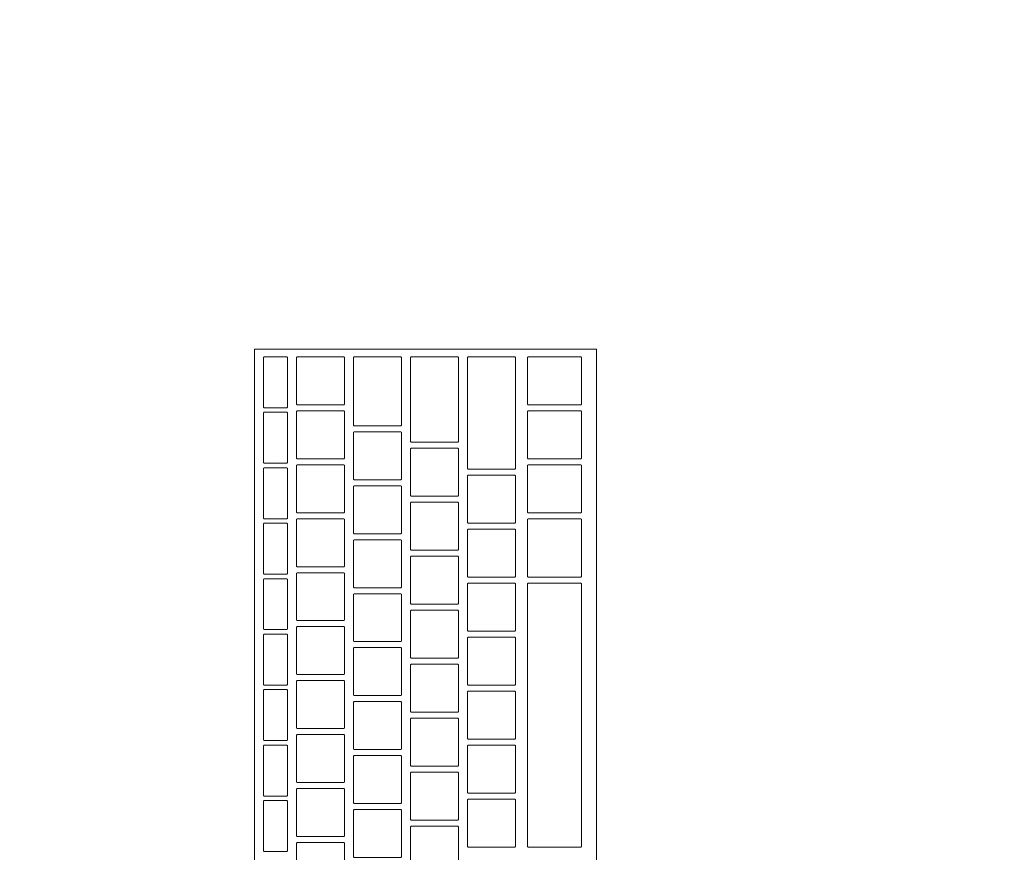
# Model space of a CAD drawing. Header units: metres. Extents: x -3.6 to 90.7, y -11.1 to 18.
# Tile 346 of 656: x 36.917 to 37.245, y 1.705 to 1.983. Entities that reach past the tile are written whole.
import ezdxf

# ---------------------------------------------------------------- set-up
doc = ezdxf.new("R2010")
doc.units = ezdxf.units.M
doc.header["$MEASUREMENT"] = 0
doc.linetypes.add('Wipeout_Contour', pattern=[1, 0, -1])
doc.layers.add('152 - Bemaßung_ Beschriftung.Ausbau', color=7, linetype='Continuous')
doc.layers.add('701 - Einrichtung.Möbel', color=7, linetype='Continuous')
doc.styles.add('ERSTELLTER_STIL_2', font='txt')
doc.dimstyles.new('ERSTELLTER_STIL__1', dxfattribs={"dimtxt": 0.1, "dimasz": 0.0532, "dimexe": 0.18, "dimexo": 0.0625, "dimgap": 0, "dimtad": 1, "dimzin": 0, "dimdsep": 46, "dimtxsty": 'ERSTELLTER_STIL_2', "dimblk": 'ARROWHEAD_2', "dimblk1": 'ARROWHEAD_2', "dimblk2": 'ARROWHEAD_2', "dimcen": 0.09, "dimse1": 1, "dimse2": 1, "dimclrd": 7, "dimclre": 7, "dimclrt": 7, "dimazin": 0, "dimtfac": 1, "dimtdec": 4, "dimtmove": 0, "dimatfit": 3, "dimfxl": 1, "dimtolj": 1, "dimtzin": 0, "dimarcsym": 0})
doc.dimstyles.new('ERSTELLTER_STIL__3', dxfattribs={"dimtxt": 0.1, "dimasz": 0.0532, "dimexe": 0.18, "dimexo": 0.0625, "dimgap": 0, "dimtad": 1, "dimtih": 1, "dimtoh": 1, "dimzin": 0, "dimdsep": 46, "dimtxsty": 'ERSTELLTER_STIL_2', "dimblk": 'ARROWHEAD_2', "dimblk1": 'ARROWHEAD_2', "dimblk2": 'ARROWHEAD_2', "dimcen": 0.09, "dimse1": 1, "dimse2": 1, "dimclrd": 7, "dimclre": 7, "dimclrt": 7, "dimazin": 0, "dimtfac": 1, "dimtdec": 4, "dimtmove": 0, "dimatfit": 3, "dimfxl": 1, "dimtolj": 1, "dimtzin": 0, "dimarcsym": 0})

# ---------------------------------------------------------------- blocks, each defined once
blk = doc.blocks.new('*D436')
at = {"layer": '152 - Bemaßung_ Beschriftung.Ausbau', "color": 7, "linetype": 'Continuous', "lineweight": 5}
for p, q in [((36.60497, -4.6125), (36.60497, -4.5075)), ((40.01497, -4.6125), (40.01497, -4.5075)), ((36.62518, -4.525), (36.58477, -4.595)), ((40.03518, -4.525), (39.99477, -4.595)), ((36.60497, -4.56), (40.01497, -4.56))]:
    blk.add_line(p, q, dxfattribs=at)
at = {"layer": '152 - Bemaßung_ Beschriftung.Ausbau', "color": 7, "lineweight": 5, "char_height": 0.1, "attachment_point": 7, "style": 'ERSTELLTER_STIL_2'}
for s, insert in [('\\A1;{\\pql;\\fArial|b0|i0|c0|p38;11\\fArial|b0|i0|c0|p38;\\A1{\\H.66x;\\S5^  ;}}', (39.80295, -4.54109)), ('\\A1;{\\pql;\\fArial|b0|i0|c0|p38;3,41}', (38.08105, -4.54))]:
    blk.add_mtext(s, dxfattribs=dict(at, insert=insert))
blk = doc.blocks.new('ARROWHEAD_2')
at = {"color": 0, "linetype": 'Continuous', "lineweight": 0}
for p, q in [((-0.3781, -0.655), (0.3781, 0.655)), ((0, 0), (-1, 0))]:
    blk.add_line(p, q, dxfattribs=at)
blk = doc.blocks.new('*D611')
at = {"layer": '152 - Bemaßung_ Beschriftung.Ausbau', "color": 7, "linetype": 'Continuous', "lineweight": 5}
for p, q in [((45.78033, 0.245), (45.78033, 3.72)), ((45.74533, 0.26521), (45.81533, 0.22479)), ((45.83283, 0.245), (45.72783, 0.245)), ((45.78033, 0.005), (45.78033, 0.245)), ((45.74533, 0.02521), (45.81533, -0.01521)), ((45.83283, 0.005), (45.72783, 0.005)), ((45.78033, -0.02923), (45.78033, 0.005))]:
    blk.add_line(p, q, dxfattribs=at)
at = {"color": 254, "linetype": 'Wipeout_Contour', "lineweight": 0, "ltscale": 182.85335}
blk.add_wipeout([(45.78176, 0.02769), (45.78176, 0.22231), (45.6389, 0.22231), (45.6389, 0.02769)], dxfattribs=at).dxf.layer = '152 - Bemaßung_ Beschriftung.Ausbau'
at = {"layer": '152 - Bemaßung_ Beschriftung.Ausbau', "color": 7, "lineweight": 5, "insert": (45.76033, 0.04911), "char_height": 0.1, "attachment_point": 7, "rotation": 90, "style": 'ERSTELLTER_STIL_2'}
blk.add_mtext('\\A1;{\\pql;\\fArial|b0|i0|c0|p38;24}', dxfattribs=at)
blk = doc.blocks.new('*D612')
at = {"layer": '152 - Bemaßung_ Beschriftung.Ausbau', "color": 7, "linetype": 'Continuous', "lineweight": 5}
for p, q in [((45.74533, 3.7402), (45.81533, 3.69979)), ((45.83283, 3.72), (45.72783, 3.72)), ((45.78033, 0.245), (45.78033, 3.72)), ((45.74533, 0.26521), (45.81533, 0.22479))]:
    blk.add_line(p, q, dxfattribs=at)
at = {"layer": '152 - Bemaßung_ Beschriftung.Ausbau', "color": 7, "lineweight": 5, "char_height": 0.1, "attachment_point": 7, "rotation": 90, "style": 'ERSTELLTER_STIL_2'}
for s, insert in [('\\A1;{\\pql;\\fArial|b0|i0|c0|p38;17\\fArial|b0|i0|c0|p38;\\A1{\\H.66x;\\S5^  ;}}', (45.76142, 3.49791)), ('\\A1;{\\pql;\\fArial|b0|i0|c0|p38;3,47\\fArial|b0|i0|c0|p38;\\A1{\\H.66x;\\S5^  ;}}', (45.77974, 1.7235))]:
    blk.add_mtext(s, dxfattribs=dict(at, insert=insert))

msp = doc.modelspace()

# ---------------------------------------------------------------- wipeouts: each hides what was drawn before it
at = {"color": 254, "linetype": 'Wipeout_Contour', "lineweight": 0, "ltscale": 226.331697}
msp.add_wipeout([(36.60497, 3.00998), (36.60497, 1.00998), (37.40497, 1.00998), (37.40497, 2.20998), (38.80497, 2.20998), (38.80497, 3.00998)], dxfattribs=at).dxf.layer = '701 - Einrichtung.Möbel'

# ---------------------------------------------------------------- next in the draw order: wipeouts: each hides what was drawn before it
at = {"color": 254, "linetype": 'Wipeout_Contour', "lineweight": 0, "ltscale": 148.385207}
msp.add_wipeout([(37.10889, 1.87312), (36.99489, 1.87312), (36.99489, 1.61112), (37.10889, 1.61112)], dxfattribs=at).dxf.layer = '701 - Einrichtung.Möbel'

# ---------------------------------------------------------------- next in the draw order: linework, layer by layer
at = {"layer": '701 - Einrichtung.Möbel', "color": 7, "linetype": 'Continuous', "lineweight": 5, "flags": 128}
msp.add_lwpolyline([(37.10889, 1.87312), (37.10889, 1.61112), (36.99489, 1.61112), (36.99489, 1.87312)], close=True, dxfattribs=at)

# ---------------------------------------------------------------- next in the draw order: wipeouts: each hides what was drawn before it
at = {"color": 254, "linetype": 'Wipeout_Contour', "lineweight": 0, "ltscale": 332.96995}
msp.add_wipeout([(37.00589, 1.86212), (37.00589, 1.87042), (37.00569, 1.87062), (36.99809, 1.87062), (36.99789, 1.87042), (36.99789, 1.85382), (36.99809, 1.85362), (37.00569, 1.85362), (37.00589, 1.85382)], dxfattribs=at).dxf.layer = '701 - Einrichtung.Möbel'
at = {"color": 254, "linetype": 'Wipeout_Contour', "lineweight": 0, "ltscale": 333.108908}
msp.add_wipeout([(37.02489, 1.86262), (37.02489, 1.87042), (37.02469, 1.87062), (37.00909, 1.87062), (37.00889, 1.87042), (37.00889, 1.85482), (37.00909, 1.85462), (37.02469, 1.85462), (37.02489, 1.85482)], dxfattribs=at).dxf.layer = '701 - Einrichtung.Möbel'
at = {"color": 254, "linetype": 'Wipeout_Contour', "lineweight": 0, "ltscale": 333.278529}
msp.add_wipeout([(37.04389, 1.85912), (37.04389, 1.87042), (37.04369, 1.87062), (37.02809, 1.87062), (37.02789, 1.87042), (37.02789, 1.84782), (37.02809, 1.84762), (37.04369, 1.84762), (37.04389, 1.84782)], dxfattribs=at).dxf.layer = '701 - Einrichtung.Möbel'
at = {"color": 254, "linetype": 'Wipeout_Contour', "lineweight": 0, "ltscale": 333.448332}
msp.add_wipeout([(37.06289, 1.85637), (37.06289, 1.87042), (37.06269, 1.87062), (37.04709, 1.87062), (37.04689, 1.87042), (37.04689, 1.84232), (37.04709, 1.84212), (37.06269, 1.84212), (37.06289, 1.84232)], dxfattribs=at).dxf.layer = '701 - Einrichtung.Möbel'
at = {"color": 254, "linetype": 'Wipeout_Contour', "lineweight": 0, "ltscale": 333.617474}
msp.add_wipeout([(37.08189, 1.85187), (37.08189, 1.87042), (37.08169, 1.87062), (37.06609, 1.87062), (37.06589, 1.87042), (37.06589, 1.83332), (37.06609, 1.83312), (37.08169, 1.83312), (37.08189, 1.83332)], dxfattribs=at).dxf.layer = '701 - Einrichtung.Möbel'
at = {"color": 254, "linetype": 'Wipeout_Contour', "lineweight": 0, "ltscale": 333.81096}
msp.add_wipeout([(37.10389, 1.86262), (37.10389, 1.87042), (37.10369, 1.87062), (37.08609, 1.87062), (37.08589, 1.87042), (37.08589, 1.85482), (37.08609, 1.85462), (37.10369, 1.85462), (37.10389, 1.85482)], dxfattribs=at).dxf.layer = '701 - Einrichtung.Möbel'
at = {"color": 254, "linetype": 'Wipeout_Contour', "lineweight": 0, "ltscale": 333.100795}
msp.add_wipeout([(37.02489, 1.84462), (37.02489, 1.85242), (37.02469, 1.85262), (37.00909, 1.85262), (37.00889, 1.85242), (37.00889, 1.83682), (37.00909, 1.83662), (37.02469, 1.83662), (37.02489, 1.83682)], dxfattribs=at).dxf.layer = '701 - Einrichtung.Möbel'
at = {"color": 254, "linetype": 'Wipeout_Contour', "lineweight": 0, "ltscale": 333.802864}
msp.add_wipeout([(37.10389, 1.84462), (37.10389, 1.85242), (37.10369, 1.85262), (37.08609, 1.85262), (37.08589, 1.85242), (37.08589, 1.83682), (37.08609, 1.83662), (37.10369, 1.83662), (37.10389, 1.83682)], dxfattribs=at).dxf.layer = '701 - Einrichtung.Möbel'
at = {"color": 254, "linetype": 'Wipeout_Contour', "lineweight": 0, "ltscale": 333.268436}
msp.add_wipeout([(37.04389, 1.83762), (37.04389, 1.84542), (37.04369, 1.84562), (37.02809, 1.84562), (37.02789, 1.84542), (37.02789, 1.82982), (37.02809, 1.82962), (37.04369, 1.82962), (37.04389, 1.82982)], dxfattribs=at).dxf.layer = '701 - Einrichtung.Möbel'
at = {"color": 254, "linetype": 'Wipeout_Contour', "lineweight": 0, "ltscale": 333.43676}
msp.add_wipeout([(37.06289, 1.83212), (37.06289, 1.83992), (37.06269, 1.84012), (37.04709, 1.84012), (37.04689, 1.83992), (37.04689, 1.82432), (37.04709, 1.82412), (37.06269, 1.82412), (37.06289, 1.82432)], dxfattribs=at).dxf.layer = '701 - Einrichtung.Möbel'
at = {"color": 254, "linetype": 'Wipeout_Contour', "lineweight": 0, "ltscale": 333.09276}
msp.add_wipeout([(37.02489, 1.82662), (37.02489, 1.83442), (37.02469, 1.83462), (37.00909, 1.83462), (37.00889, 1.83442), (37.00889, 1.81882), (37.00909, 1.81862), (37.02469, 1.81862), (37.02489, 1.81882)], dxfattribs=at).dxf.layer = '701 - Einrichtung.Möbel'
at = {"color": 254, "linetype": 'Wipeout_Contour', "lineweight": 0, "ltscale": 333.794846}
msp.add_wipeout([(37.10389, 1.82662), (37.10389, 1.83442), (37.10369, 1.83462), (37.08609, 1.83462), (37.08589, 1.83442), (37.08589, 1.81882), (37.08609, 1.81862), (37.10369, 1.81862), (37.10389, 1.81882)], dxfattribs=at).dxf.layer = '701 - Einrichtung.Möbel'
at = {"color": 254, "linetype": 'Wipeout_Contour', "lineweight": 0, "ltscale": 333.603544}
msp.add_wipeout([(37.08189, 1.82312), (37.08189, 1.83092), (37.08169, 1.83112), (37.06609, 1.83112), (37.06589, 1.83092), (37.06589, 1.81532), (37.06609, 1.81512), (37.08169, 1.81512), (37.08189, 1.81532)], dxfattribs=at).dxf.layer = '701 - Einrichtung.Möbel'
at = {"color": 254, "linetype": 'Wipeout_Contour', "lineweight": 0, "ltscale": 333.260437}
msp.add_wipeout([(37.04389, 1.81962), (37.04389, 1.82742), (37.04369, 1.82762), (37.02809, 1.82762), (37.02789, 1.82742), (37.02789, 1.81182), (37.02809, 1.81162), (37.04369, 1.81162), (37.04389, 1.81182)], dxfattribs=at).dxf.layer = '701 - Einrichtung.Möbel'
at = {"color": 254, "linetype": 'Wipeout_Contour', "lineweight": 0, "ltscale": 333.428789}
msp.add_wipeout([(37.06289, 1.81412), (37.06289, 1.82192), (37.06269, 1.82212), (37.04709, 1.82212), (37.04689, 1.82192), (37.04689, 1.80632), (37.04709, 1.80612), (37.06269, 1.80612), (37.06289, 1.80632)], dxfattribs=at).dxf.layer = '701 - Einrichtung.Möbel'
at = {"color": 254, "linetype": 'Wipeout_Contour', "lineweight": 0, "ltscale": 333.084804}
msp.add_wipeout([(37.02489, 1.80862), (37.02489, 1.81642), (37.02469, 1.81662), (37.00909, 1.81662), (37.00889, 1.81642), (37.00889, 1.80082), (37.00909, 1.80062), (37.02469, 1.80062), (37.02489, 1.80082)], dxfattribs=at).dxf.layer = '701 - Einrichtung.Möbel'
at = {"color": 254, "linetype": 'Wipeout_Contour', "lineweight": 0, "ltscale": 333.786374}
msp.add_wipeout([(37.10389, 1.80687), (37.10389, 1.81642), (37.10369, 1.81662), (37.08609, 1.81662), (37.08589, 1.81642), (37.08589, 1.79732), (37.08609, 1.79712), (37.10369, 1.79712), (37.10389, 1.79732)], dxfattribs=at).dxf.layer = '701 - Einrichtung.Möbel'
at = {"color": 254, "linetype": 'Wipeout_Contour', "lineweight": 0, "ltscale": 333.595616}
msp.add_wipeout([(37.08189, 1.80512), (37.08189, 1.81292), (37.08169, 1.81312), (37.06609, 1.81312), (37.06589, 1.81292), (37.06589, 1.79732), (37.06609, 1.79712), (37.08169, 1.79712), (37.08189, 1.79732)], dxfattribs=at).dxf.layer = '701 - Einrichtung.Möbel'
at = {"color": 254, "linetype": 'Wipeout_Contour', "lineweight": 0, "ltscale": 333.252515}
msp.add_wipeout([(37.04389, 1.80162), (37.04389, 1.80942), (37.04369, 1.80962), (37.02809, 1.80962), (37.02789, 1.80942), (37.02789, 1.79382), (37.02809, 1.79362), (37.04369, 1.79362), (37.04389, 1.79382)], dxfattribs=at).dxf.layer = '701 - Einrichtung.Möbel'
at = {"color": 254, "linetype": 'Wipeout_Contour', "lineweight": 0, "ltscale": 333.420896}
msp.add_wipeout([(37.06289, 1.79612), (37.06289, 1.80392), (37.06269, 1.80412), (37.04709, 1.80412), (37.04689, 1.80392), (37.04689, 1.78832), (37.04709, 1.78812), (37.06269, 1.78812), (37.06289, 1.78832)], dxfattribs=at).dxf.layer = '701 - Einrichtung.Möbel'
at = {"color": 254, "linetype": 'Wipeout_Contour', "lineweight": 0, "ltscale": 333.076927}
msp.add_wipeout([(37.02489, 1.79062), (37.02489, 1.79842), (37.02469, 1.79862), (37.00909, 1.79862), (37.00889, 1.79842), (37.00889, 1.78282), (37.00909, 1.78262), (37.02469, 1.78262), (37.02489, 1.78282)], dxfattribs=at).dxf.layer = '701 - Einrichtung.Möbel'
at = {"color": 254, "linetype": 'Wipeout_Contour', "lineweight": 0, "ltscale": 333.587766}
msp.add_wipeout([(37.08189, 1.78712), (37.08189, 1.79492), (37.08169, 1.79512), (37.06609, 1.79512), (37.06589, 1.79492), (37.06589, 1.77932), (37.06609, 1.77912), (37.08169, 1.77912), (37.08189, 1.77932)], dxfattribs=at).dxf.layer = '701 - Einrichtung.Möbel'
at = {"color": 254, "linetype": 'Wipeout_Contour', "lineweight": 0, "ltscale": 333.765147}
msp.add_wipeout([(37.10389, 1.75112), (37.10389, 1.79492), (37.10369, 1.79512), (37.08609, 1.79512), (37.08589, 1.79492), (37.08589, 1.70732), (37.08609, 1.70712), (37.10369, 1.70712), (37.10389, 1.70732)], dxfattribs=at).dxf.layer = '701 - Einrichtung.Möbel'
at = {"color": 254, "linetype": 'Wipeout_Contour', "lineweight": 0, "ltscale": 333.244673}
msp.add_wipeout([(37.04389, 1.78362), (37.04389, 1.79142), (37.04369, 1.79162), (37.02809, 1.79162), (37.02789, 1.79142), (37.02789, 1.77582), (37.02809, 1.77562), (37.04369, 1.77562), (37.04389, 1.77582)], dxfattribs=at).dxf.layer = '701 - Einrichtung.Möbel'
at = {"color": 254, "linetype": 'Wipeout_Contour', "lineweight": 0, "ltscale": 333.413081}
msp.add_wipeout([(37.06289, 1.77812), (37.06289, 1.78592), (37.06269, 1.78612), (37.04709, 1.78612), (37.04689, 1.78592), (37.04689, 1.77032), (37.04709, 1.77012), (37.06269, 1.77012), (37.06289, 1.77032)], dxfattribs=at).dxf.layer = '701 - Einrichtung.Möbel'
at = {"color": 254, "linetype": 'Wipeout_Contour', "lineweight": 0, "ltscale": 333.069129}
msp.add_wipeout([(37.02489, 1.77262), (37.02489, 1.78042), (37.02469, 1.78062), (37.00909, 1.78062), (37.00889, 1.78042), (37.00889, 1.76482), (37.00909, 1.76462), (37.02469, 1.76462), (37.02489, 1.76482)], dxfattribs=at).dxf.layer = '701 - Einrichtung.Möbel'
at = {"color": 254, "linetype": 'Wipeout_Contour', "lineweight": 0, "ltscale": 333.579995}
msp.add_wipeout([(37.08189, 1.76912), (37.08189, 1.77692), (37.08169, 1.77712), (37.06609, 1.77712), (37.06589, 1.77692), (37.06589, 1.76132), (37.06609, 1.76112), (37.08169, 1.76112), (37.08189, 1.76132)], dxfattribs=at).dxf.layer = '701 - Einrichtung.Möbel'
at = {"color": 254, "linetype": 'Wipeout_Contour', "lineweight": 0, "ltscale": 333.236909}
msp.add_wipeout([(37.04389, 1.76562), (37.04389, 1.77342), (37.04369, 1.77362), (37.02809, 1.77362), (37.02789, 1.77342), (37.02789, 1.75782), (37.02809, 1.75762), (37.04369, 1.75762), (37.04389, 1.75782)], dxfattribs=at).dxf.layer = '701 - Einrichtung.Möbel'
at = {"color": 254, "linetype": 'Wipeout_Contour', "lineweight": 0, "ltscale": 333.405345}
msp.add_wipeout([(37.06289, 1.76012), (37.06289, 1.76792), (37.06269, 1.76812), (37.04709, 1.76812), (37.04689, 1.76792), (37.04689, 1.75232), (37.04709, 1.75212), (37.06269, 1.75212), (37.06289, 1.75232)], dxfattribs=at).dxf.layer = '701 - Einrichtung.Möbel'
at = {"color": 254, "linetype": 'Wipeout_Contour', "lineweight": 0, "ltscale": 333.061409}
msp.add_wipeout([(37.02489, 1.75462), (37.02489, 1.76242), (37.02469, 1.76262), (37.00909, 1.76262), (37.00889, 1.76242), (37.00889, 1.74682), (37.00909, 1.74662), (37.02469, 1.74662), (37.02489, 1.74682)], dxfattribs=at).dxf.layer = '701 - Einrichtung.Möbel'
at = {"color": 254, "linetype": 'Wipeout_Contour', "lineweight": 0, "ltscale": 333.572302}
msp.add_wipeout([(37.08189, 1.75112), (37.08189, 1.75892), (37.08169, 1.75912), (37.06609, 1.75912), (37.06589, 1.75892), (37.06589, 1.74332), (37.06609, 1.74312), (37.08169, 1.74312), (37.08189, 1.74332)], dxfattribs=at).dxf.layer = '701 - Einrichtung.Möbel'
at = {"color": 254, "linetype": 'Wipeout_Contour', "lineweight": 0, "ltscale": 333.229223}
msp.add_wipeout([(37.04389, 1.74762), (37.04389, 1.75542), (37.04369, 1.75562), (37.02809, 1.75562), (37.02789, 1.75542), (37.02789, 1.73982), (37.02809, 1.73962), (37.04369, 1.73962), (37.04389, 1.73982)], dxfattribs=at).dxf.layer = '701 - Einrichtung.Möbel'
at = {"color": 254, "linetype": 'Wipeout_Contour', "lineweight": 0, "ltscale": 333.397688}
msp.add_wipeout([(37.06289, 1.74212), (37.06289, 1.74992), (37.06269, 1.75012), (37.04709, 1.75012), (37.04689, 1.74992), (37.04689, 1.73432), (37.04709, 1.73412), (37.06269, 1.73412), (37.06289, 1.73432)], dxfattribs=at).dxf.layer = '701 - Einrichtung.Möbel'
at = {"color": 254, "linetype": 'Wipeout_Contour', "lineweight": 0, "ltscale": 333.053767}
msp.add_wipeout([(37.02489, 1.73662), (37.02489, 1.74442), (37.02469, 1.74462), (37.00909, 1.74462), (37.00889, 1.74442), (37.00889, 1.72882), (37.00909, 1.72862), (37.02469, 1.72862), (37.02489, 1.72882)], dxfattribs=at).dxf.layer = '701 - Einrichtung.Möbel'
at = {"color": 254, "linetype": 'Wipeout_Contour', "lineweight": 0, "ltscale": 333.564687}
msp.add_wipeout([(37.08189, 1.73312), (37.08189, 1.74092), (37.08169, 1.74112), (37.06609, 1.74112), (37.06589, 1.74092), (37.06589, 1.72532), (37.06609, 1.72512), (37.08169, 1.72512), (37.08189, 1.72532)], dxfattribs=at).dxf.layer = '701 - Einrichtung.Möbel'
at = {"color": 254, "linetype": 'Wipeout_Contour', "lineweight": 0, "ltscale": 333.221616}
msp.add_wipeout([(37.04389, 1.72962), (37.04389, 1.73742), (37.04369, 1.73762), (37.02809, 1.73762), (37.02789, 1.73742), (37.02789, 1.72182), (37.02809, 1.72162), (37.04369, 1.72162), (37.04389, 1.72182)], dxfattribs=at).dxf.layer = '701 - Einrichtung.Möbel'
at = {"color": 254, "linetype": 'Wipeout_Contour', "lineweight": 0, "ltscale": 333.390109}
msp.add_wipeout([(37.06289, 1.72412), (37.06289, 1.73192), (37.06269, 1.73212), (37.04709, 1.73212), (37.04689, 1.73192), (37.04689, 1.71632), (37.04709, 1.71612), (37.06269, 1.71612), (37.06289, 1.71632)], dxfattribs=at).dxf.layer = '701 - Einrichtung.Möbel'
at = {"color": 254, "linetype": 'Wipeout_Contour', "lineweight": 0, "ltscale": 333.046205}
msp.add_wipeout([(37.02489, 1.71862), (37.02489, 1.72642), (37.02469, 1.72662), (37.00909, 1.72662), (37.00889, 1.72642), (37.00889, 1.71082), (37.00909, 1.71062), (37.02469, 1.71062), (37.02489, 1.71082)], dxfattribs=at).dxf.layer = '701 - Einrichtung.Möbel'
at = {"color": 254, "linetype": 'Wipeout_Contour', "lineweight": 0, "ltscale": 333.557152}
msp.add_wipeout([(37.08189, 1.71512), (37.08189, 1.72292), (37.08169, 1.72312), (37.06609, 1.72312), (37.06589, 1.72292), (37.06589, 1.70732), (37.06609, 1.70712), (37.08169, 1.70712), (37.08189, 1.70732)], dxfattribs=at).dxf.layer = '701 - Einrichtung.Möbel'
at = {"color": 254, "linetype": 'Wipeout_Contour', "lineweight": 0, "ltscale": 333.214088}
msp.add_wipeout([(37.04389, 1.71162), (37.04389, 1.71942), (37.04369, 1.71962), (37.02809, 1.71962), (37.02789, 1.71942), (37.02789, 1.70382), (37.02809, 1.70362), (37.04369, 1.70362), (37.04389, 1.70382)], dxfattribs=at).dxf.layer = '701 - Einrichtung.Möbel'
at = {"color": 254, "linetype": 'Wipeout_Contour', "lineweight": 0, "ltscale": 333.382608}
msp.add_wipeout([(37.06289, 1.70612), (37.06289, 1.71392), (37.06269, 1.71412), (37.04709, 1.71412), (37.04689, 1.71392), (37.04689, 1.69832), (37.04709, 1.69812), (37.06269, 1.69812), (37.06289, 1.69832)], dxfattribs=at).dxf.layer = '701 - Einrichtung.Möbel'
at = {"color": 254, "linetype": 'Wipeout_Contour', "lineweight": 0, "ltscale": 333.03872}
msp.add_wipeout([(37.02489, 1.70062), (37.02489, 1.70842), (37.02469, 1.70862), (37.00909, 1.70862), (37.00889, 1.70842), (37.00889, 1.69282), (37.00909, 1.69262), (37.02469, 1.69262), (37.02489, 1.69282)], dxfattribs=at).dxf.layer = '701 - Einrichtung.Möbel'

# ---------------------------------------------------------------- next in the draw order: linework, layer by layer
at = {"layer": '701 - Einrichtung.Möbel', "color": 7, "linetype": 'Continuous', "lineweight": 5, "flags": 128}
for points in [[(37.00589, 1.86212), (37.00589, 1.85382), (37.00569, 1.85362), (36.99809, 1.85362), (36.99789, 1.85382), (36.99789, 1.87042), (36.99809, 1.87062), (37.00569, 1.87062), (37.00589, 1.87042)], [(37.02489, 1.86262), (37.02489, 1.85482), (37.02469, 1.85462), (37.00909, 1.85462), (37.00889, 1.85482), (37.00889, 1.87042), (37.00909, 1.87062), (37.02469, 1.87062), (37.02489, 1.87042)], [(37.04389, 1.85912), (37.04389, 1.84782), (37.04369, 1.84762), (37.02809, 1.84762), (37.02789, 1.84782), (37.02789, 1.87042), (37.02809, 1.87062), (37.04369, 1.87062), (37.04389, 1.87042)], [(37.06289, 1.85637), (37.06289, 1.84232), (37.06269, 1.84212), (37.04709, 1.84212), (37.04689, 1.84232), (37.04689, 1.87042), (37.04709, 1.87062), (37.06269, 1.87062), (37.06289, 1.87042)], [(37.08189, 1.85187), (37.08189, 1.83332), (37.08169, 1.83312), (37.06609, 1.83312), (37.06589, 1.83332), (37.06589, 1.87042), (37.06609, 1.87062), (37.08169, 1.87062), (37.08189, 1.87042)], [(37.10389, 1.86262), (37.10389, 1.85482), (37.10369, 1.85462), (37.08609, 1.85462), (37.08589, 1.85482), (37.08589, 1.87042), (37.08609, 1.87062), (37.10369, 1.87062), (37.10389, 1.87042)], [(37.02489, 1.84462), (37.02489, 1.83682), (37.02469, 1.83662), (37.00909, 1.83662), (37.00889, 1.83682), (37.00889, 1.85242), (37.00909, 1.85262), (37.02469, 1.85262), (37.02489, 1.85242)], [(37.10389, 1.84462), (37.10389, 1.83682), (37.10369, 1.83662), (37.08609, 1.83662), (37.08589, 1.83682), (37.08589, 1.85242), (37.08609, 1.85262), (37.10369, 1.85262), (37.10389, 1.85242)], [(37.04389, 1.83762), (37.04389, 1.82982), (37.04369, 1.82962), (37.02809, 1.82962), (37.02789, 1.82982), (37.02789, 1.84542), (37.02809, 1.84562), (37.04369, 1.84562), (37.04389, 1.84542)], [(37.06289, 1.83212), (37.06289, 1.82432), (37.06269, 1.82412), (37.04709, 1.82412), (37.04689, 1.82432), (37.04689, 1.83992), (37.04709, 1.84012), (37.06269, 1.84012), (37.06289, 1.83992)], [(37.02489, 1.82662), (37.02489, 1.81882), (37.02469, 1.81862), (37.00909, 1.81862), (37.00889, 1.81882), (37.00889, 1.83442), (37.00909, 1.83462), (37.02469, 1.83462), (37.02489, 1.83442)], [(37.10389, 1.82662), (37.10389, 1.81882), (37.10369, 1.81862), (37.08609, 1.81862), (37.08589, 1.81882), (37.08589, 1.83442), (37.08609, 1.83462), (37.10369, 1.83462), (37.10389, 1.83442)], [(37.08189, 1.82312), (37.08189, 1.81532), (37.08169, 1.81512), (37.06609, 1.81512), (37.06589, 1.81532), (37.06589, 1.83092), (37.06609, 1.83112), (37.08169, 1.83112), (37.08189, 1.83092)], [(37.04389, 1.81962), (37.04389, 1.81182), (37.04369, 1.81162), (37.02809, 1.81162), (37.02789, 1.81182), (37.02789, 1.82742), (37.02809, 1.82762), (37.04369, 1.82762), (37.04389, 1.82742)], [(37.06289, 1.81412), (37.06289, 1.80632), (37.06269, 1.80612), (37.04709, 1.80612), (37.04689, 1.80632), (37.04689, 1.82192), (37.04709, 1.82212), (37.06269, 1.82212), (37.06289, 1.82192)], [(37.02489, 1.80862), (37.02489, 1.80082), (37.02469, 1.80062), (37.00909, 1.80062), (37.00889, 1.80082), (37.00889, 1.81642), (37.00909, 1.81662), (37.02469, 1.81662), (37.02489, 1.81642)], [(37.10389, 1.80687), (37.10389, 1.79732), (37.10369, 1.79712), (37.08609, 1.79712), (37.08589, 1.79732), (37.08589, 1.81642), (37.08609, 1.81662), (37.10369, 1.81662), (37.10389, 1.81642)], [(37.08189, 1.80512), (37.08189, 1.79732), (37.08169, 1.79712), (37.06609, 1.79712), (37.06589, 1.79732), (37.06589, 1.81292), (37.06609, 1.81312), (37.08169, 1.81312), (37.08189, 1.81292)], [(37.04389, 1.80162), (37.04389, 1.79382), (37.04369, 1.79362), (37.02809, 1.79362), (37.02789, 1.79382), (37.02789, 1.80942), (37.02809, 1.80962), (37.04369, 1.80962), (37.04389, 1.80942)], [(37.06289, 1.79612), (37.06289, 1.78832), (37.06269, 1.78812), (37.04709, 1.78812), (37.04689, 1.78832), (37.04689, 1.80392), (37.04709, 1.80412), (37.06269, 1.80412), (37.06289, 1.80392)], [(37.02489, 1.79062), (37.02489, 1.78282), (37.02469, 1.78262), (37.00909, 1.78262), (37.00889, 1.78282), (37.00889, 1.79842), (37.00909, 1.79862), (37.02469, 1.79862), (37.02489, 1.79842)], [(37.08189, 1.78712), (37.08189, 1.77932), (37.08169, 1.77912), (37.06609, 1.77912), (37.06589, 1.77932), (37.06589, 1.79492), (37.06609, 1.79512), (37.08169, 1.79512), (37.08189, 1.79492)], [(37.10389, 1.75112), (37.10389, 1.70732), (37.10369, 1.70712), (37.08609, 1.70712), (37.08589, 1.70732), (37.08589, 1.79492), (37.08609, 1.79512), (37.10369, 1.79512), (37.10389, 1.79492)], [(37.04389, 1.78362), (37.04389, 1.77582), (37.04369, 1.77562), (37.02809, 1.77562), (37.02789, 1.77582), (37.02789, 1.79142), (37.02809, 1.79162), (37.04369, 1.79162), (37.04389, 1.79142)], [(37.06289, 1.77812), (37.06289, 1.77032), (37.06269, 1.77012), (37.04709, 1.77012), (37.04689, 1.77032), (37.04689, 1.78592), (37.04709, 1.78612), (37.06269, 1.78612), (37.06289, 1.78592)], [(37.02489, 1.77262), (37.02489, 1.76482), (37.02469, 1.76462), (37.00909, 1.76462), (37.00889, 1.76482), (37.00889, 1.78042), (37.00909, 1.78062), (37.02469, 1.78062), (37.02489, 1.78042)], [(37.08189, 1.76912), (37.08189, 1.76132), (37.08169, 1.76112), (37.06609, 1.76112), (37.06589, 1.76132), (37.06589, 1.77692), (37.06609, 1.77712), (37.08169, 1.77712), (37.08189, 1.77692)], [(37.04389, 1.76562), (37.04389, 1.75782), (37.04369, 1.75762), (37.02809, 1.75762), (37.02789, 1.75782), (37.02789, 1.77342), (37.02809, 1.77362), (37.04369, 1.77362), (37.04389, 1.77342)], [(37.06289, 1.76012), (37.06289, 1.75232), (37.06269, 1.75212), (37.04709, 1.75212), (37.04689, 1.75232), (37.04689, 1.76792), (37.04709, 1.76812), (37.06269, 1.76812), (37.06289, 1.76792)], [(37.02489, 1.75462), (37.02489, 1.74682), (37.02469, 1.74662), (37.00909, 1.74662), (37.00889, 1.74682), (37.00889, 1.76242), (37.00909, 1.76262), (37.02469, 1.76262), (37.02489, 1.76242)], [(37.08189, 1.75112), (37.08189, 1.74332), (37.08169, 1.74312), (37.06609, 1.74312), (37.06589, 1.74332), (37.06589, 1.75892), (37.06609, 1.75912), (37.08169, 1.75912), (37.08189, 1.75892)], [(37.04389, 1.74762), (37.04389, 1.73982), (37.04369, 1.73962), (37.02809, 1.73962), (37.02789, 1.73982), (37.02789, 1.75542), (37.02809, 1.75562), (37.04369, 1.75562), (37.04389, 1.75542)], [(37.06289, 1.74212), (37.06289, 1.73432), (37.06269, 1.73412), (37.04709, 1.73412), (37.04689, 1.73432), (37.04689, 1.74992), (37.04709, 1.75012), (37.06269, 1.75012), (37.06289, 1.74992)], [(37.02489, 1.73662), (37.02489, 1.72882), (37.02469, 1.72862), (37.00909, 1.72862), (37.00889, 1.72882), (37.00889, 1.74442), (37.00909, 1.74462), (37.02469, 1.74462), (37.02489, 1.74442)], [(37.08189, 1.73312), (37.08189, 1.72532), (37.08169, 1.72512), (37.06609, 1.72512), (37.06589, 1.72532), (37.06589, 1.74092), (37.06609, 1.74112), (37.08169, 1.74112), (37.08189, 1.74092)], [(37.04389, 1.72962), (37.04389, 1.72182), (37.04369, 1.72162), (37.02809, 1.72162), (37.02789, 1.72182), (37.02789, 1.73742), (37.02809, 1.73762), (37.04369, 1.73762), (37.04389, 1.73742)], [(37.06289, 1.72412), (37.06289, 1.71632), (37.06269, 1.71612), (37.04709, 1.71612), (37.04689, 1.71632), (37.04689, 1.73192), (37.04709, 1.73212), (37.06269, 1.73212), (37.06289, 1.73192)], [(37.02489, 1.71862), (37.02489, 1.71082), (37.02469, 1.71062), (37.00909, 1.71062), (37.00889, 1.71082), (37.00889, 1.72642), (37.00909, 1.72662), (37.02469, 1.72662), (37.02489, 1.72642)], [(37.08189, 1.71512), (37.08189, 1.70732), (37.08169, 1.70712), (37.06609, 1.70712), (37.06589, 1.70732), (37.06589, 1.72292), (37.06609, 1.72312), (37.08169, 1.72312), (37.08189, 1.72292)], [(37.04389, 1.71162), (37.04389, 1.70382), (37.04369, 1.70362), (37.02809, 1.70362), (37.02789, 1.70382), (37.02789, 1.71942), (37.02809, 1.71962), (37.04369, 1.71962), (37.04389, 1.71942)], [(37.06289, 1.70612), (37.06289, 1.69832), (37.06269, 1.69812), (37.04709, 1.69812), (37.04689, 1.69832), (37.04689, 1.71392), (37.04709, 1.71412), (37.06269, 1.71412), (37.06289, 1.71392)], [(37.02489, 1.70062), (37.02489, 1.69282), (37.02469, 1.69262), (37.00909, 1.69262), (37.00889, 1.69282), (37.00889, 1.70842), (37.00909, 1.70862), (37.02469, 1.70862), (37.02489, 1.70842)]]:
    msp.add_lwpolyline(points, close=True, dxfattribs=at)

# ---------------------------------------------------------------- next in the draw order: wipeouts: each hides what was drawn before it
at = {"color": 254, "linetype": 'Wipeout_Contour', "lineweight": 0, "ltscale": 332.961611}
msp.add_wipeout([(37.00589, 1.84362), (37.00589, 1.85192), (37.00569, 1.85212), (36.99809, 1.85212), (36.99789, 1.85192), (36.99789, 1.83532), (36.99809, 1.83512), (37.00569, 1.83512), (37.00589, 1.83532)], dxfattribs=at).dxf.layer = '701 - Einrichtung.Möbel'

# ---------------------------------------------------------------- next in the draw order: linework, layer by layer
at = {"layer": '701 - Einrichtung.Möbel', "color": 7, "linetype": 'Continuous', "lineweight": 5, "flags": 128}
msp.add_lwpolyline([(37.00589, 1.84362), (37.00589, 1.83532), (37.00569, 1.83512), (36.99809, 1.83512), (36.99789, 1.83532), (36.99789, 1.85192), (36.99809, 1.85212), (37.00569, 1.85212), (37.00589, 1.85192)], close=True, dxfattribs=at)

# ---------------------------------------------------------------- next in the draw order: wipeouts: each hides what was drawn before it
at = {"color": 254, "linetype": 'Wipeout_Contour', "lineweight": 0, "ltscale": 332.953356}
msp.add_wipeout([(37.00589, 1.82512), (37.00589, 1.83342), (37.00569, 1.83362), (36.99809, 1.83362), (36.99789, 1.83342), (36.99789, 1.81682), (36.99809, 1.81662), (37.00569, 1.81662), (37.00589, 1.81682)], dxfattribs=at).dxf.layer = '701 - Einrichtung.Möbel'

# ---------------------------------------------------------------- next in the draw order: linework, layer by layer
at = {"layer": '701 - Einrichtung.Möbel', "color": 7, "linetype": 'Continuous', "lineweight": 5, "flags": 128}
msp.add_lwpolyline([(37.00589, 1.82512), (37.00589, 1.81682), (37.00569, 1.81662), (36.99809, 1.81662), (36.99789, 1.81682), (36.99789, 1.83342), (36.99809, 1.83362), (37.00569, 1.83362), (37.00589, 1.83342)], close=True, dxfattribs=at)

# ---------------------------------------------------------------- next in the draw order: wipeouts: each hides what was drawn before it
at = {"color": 254, "linetype": 'Wipeout_Contour', "lineweight": 0, "ltscale": 332.945183}
msp.add_wipeout([(37.00589, 1.80662), (37.00589, 1.81492), (37.00569, 1.81512), (36.99809, 1.81512), (36.99789, 1.81492), (36.99789, 1.79832), (36.99809, 1.79812), (37.00569, 1.79812), (37.00589, 1.79832)], dxfattribs=at).dxf.layer = '701 - Einrichtung.Möbel'

# ---------------------------------------------------------------- next in the draw order: linework, layer by layer
at = {"layer": '701 - Einrichtung.Möbel', "color": 7, "linetype": 'Continuous', "lineweight": 5, "flags": 128}
msp.add_lwpolyline([(37.00589, 1.80662), (37.00589, 1.79832), (37.00569, 1.79812), (36.99809, 1.79812), (36.99789, 1.79832), (36.99789, 1.81492), (36.99809, 1.81512), (37.00569, 1.81512), (37.00589, 1.81492)], close=True, dxfattribs=at)

# ---------------------------------------------------------------- next in the draw order: wipeouts: each hides what was drawn before it
at = {"color": 254, "linetype": 'Wipeout_Contour', "lineweight": 0, "ltscale": 332.937094}
msp.add_wipeout([(37.00589, 1.78812), (37.00589, 1.79642), (37.00569, 1.79662), (36.99809, 1.79662), (36.99789, 1.79642), (36.99789, 1.77982), (36.99809, 1.77962), (37.00569, 1.77962), (37.00589, 1.77982)], dxfattribs=at).dxf.layer = '701 - Einrichtung.Möbel'

# ---------------------------------------------------------------- next in the draw order: linework, layer by layer
at = {"layer": '701 - Einrichtung.Möbel', "color": 7, "linetype": 'Continuous', "lineweight": 5, "flags": 128}
msp.add_lwpolyline([(37.00589, 1.78812), (37.00589, 1.77982), (37.00569, 1.77962), (36.99809, 1.77962), (36.99789, 1.77982), (36.99789, 1.79642), (36.99809, 1.79662), (37.00569, 1.79662), (37.00589, 1.79642)], close=True, dxfattribs=at)

# ---------------------------------------------------------------- next in the draw order: wipeouts: each hides what was drawn before it
at = {"color": 254, "linetype": 'Wipeout_Contour', "lineweight": 0, "ltscale": 332.929088}
msp.add_wipeout([(37.00589, 1.76962), (37.00589, 1.77792), (37.00569, 1.77812), (36.99809, 1.77812), (36.99789, 1.77792), (36.99789, 1.76132), (36.99809, 1.76112), (37.00569, 1.76112), (37.00589, 1.76132)], dxfattribs=at).dxf.layer = '701 - Einrichtung.Möbel'

# ---------------------------------------------------------------- next in the draw order: linework, layer by layer
at = {"layer": '701 - Einrichtung.Möbel', "color": 7, "linetype": 'Continuous', "lineweight": 5, "flags": 128}
msp.add_lwpolyline([(37.00589, 1.76962), (37.00589, 1.76132), (37.00569, 1.76112), (36.99809, 1.76112), (36.99789, 1.76132), (36.99789, 1.77792), (36.99809, 1.77812), (37.00569, 1.77812), (37.00589, 1.77792)], close=True, dxfattribs=at)

# ---------------------------------------------------------------- next in the draw order: wipeouts: each hides what was drawn before it
at = {"color": 254, "linetype": 'Wipeout_Contour', "lineweight": 0, "ltscale": 332.921165}
msp.add_wipeout([(37.00589, 1.75112), (37.00589, 1.75942), (37.00569, 1.75962), (36.99809, 1.75962), (36.99789, 1.75942), (36.99789, 1.74282), (36.99809, 1.74262), (37.00569, 1.74262), (37.00589, 1.74282)], dxfattribs=at).dxf.layer = '701 - Einrichtung.Möbel'

# ---------------------------------------------------------------- next in the draw order: linework, layer by layer
at = {"layer": '701 - Einrichtung.Möbel', "color": 7, "linetype": 'Continuous', "lineweight": 5, "flags": 128}
msp.add_lwpolyline([(37.00589, 1.75112), (37.00589, 1.74282), (37.00569, 1.74262), (36.99809, 1.74262), (36.99789, 1.74282), (36.99789, 1.75942), (36.99809, 1.75962), (37.00569, 1.75962), (37.00589, 1.75942)], close=True, dxfattribs=at)

# ---------------------------------------------------------------- next in the draw order: wipeouts: each hides what was drawn before it
at = {"color": 254, "linetype": 'Wipeout_Contour', "lineweight": 0, "ltscale": 332.913324}
msp.add_wipeout([(37.00589, 1.73262), (37.00589, 1.74092), (37.00569, 1.74112), (36.99809, 1.74112), (36.99789, 1.74092), (36.99789, 1.72432), (36.99809, 1.72412), (37.00569, 1.72412), (37.00589, 1.72432)], dxfattribs=at).dxf.layer = '701 - Einrichtung.Möbel'

# ---------------------------------------------------------------- next in the draw order: linework, layer by layer
at = {"layer": '701 - Einrichtung.Möbel', "color": 7, "linetype": 'Continuous', "lineweight": 5, "flags": 128}
msp.add_lwpolyline([(37.00589, 1.73262), (37.00589, 1.72432), (37.00569, 1.72412), (36.99809, 1.72412), (36.99789, 1.72432), (36.99789, 1.74092), (36.99809, 1.74112), (37.00569, 1.74112), (37.00589, 1.74092)], close=True, dxfattribs=at)

# ---------------------------------------------------------------- next in the draw order: wipeouts: each hides what was drawn before it
at = {"color": 254, "linetype": 'Wipeout_Contour', "lineweight": 0, "ltscale": 332.905567}
msp.add_wipeout([(37.00589, 1.71412), (37.00589, 1.72242), (37.00569, 1.72262), (36.99809, 1.72262), (36.99789, 1.72242), (36.99789, 1.70582), (36.99809, 1.70562), (37.00569, 1.70562), (37.00589, 1.70582)], dxfattribs=at).dxf.layer = '701 - Einrichtung.Möbel'

# ---------------------------------------------------------------- next in the draw order: linework, layer by layer
at = {"layer": '701 - Einrichtung.Möbel', "color": 7, "linetype": 'Continuous', "lineweight": 5, "flags": 128}
msp.add_lwpolyline([(37.00589, 1.71412), (37.00589, 1.70582), (37.00569, 1.70562), (36.99809, 1.70562), (36.99789, 1.70582), (36.99789, 1.72242), (36.99809, 1.72262), (37.00569, 1.72262), (37.00589, 1.72242)], close=True, dxfattribs=at)

# ---------------------------------------------------------------- next in the draw order: dimensions: what is measured, and where the dimension line sits
at = {"layer": '152 - Bemaßung_ Beschriftung.Ausbau', "color": 7, "linetype": 'Continuous', "lineweight": 5}
dim = msp.add_linear_dim(base=(40.01497, -4.56), p1=(36.60497, 3.25474), p2=(40.01497, 4.53249), dimstyle='ERSTELLTER_STIL__3', dxfattribs=at)
dim.commit()
dim.dimension.update_dxf_attribs({"geometry": '*D436', "text_midpoint": (38.21093, -4.49), "dimtype": 160})

# ---------------------------------------------------------------- next in the draw order: dimensions: what is measured, and where the dimension line sits
dim = msp.add_linear_dim(base=(45.78033, 0.245), p1=(45.78033, 0.005), p2=(22.1775, 0.245), angle=90, dimstyle='ERSTELLTER_STIL__1', dxfattribs=at)
dim.commit()
dim.dimension.update_dxf_attribs({"geometry": '*D611', "text_midpoint": (45.71033, 0.12535), "dimtype": 160, "text_rotation": 90})

# ---------------------------------------------------------------- next in the draw order: dimensions: what is measured, and where the dimension line sits
dim = msp.add_linear_dim(base=(45.780333, 3.719998), p1=(22.1775, 0.245), p2=(44.709987, 3.719998), angle=90, dimstyle='ERSTELLTER_STIL__1', dxfattribs=at)
dim.commit()
dim.dimension.update_dxf_attribs({"geometry": '*D612', "text_midpoint": (45.710333, 1.988441), "dimtype": 160, "text_rotation": 90})

doc.saveas('drawing.dxf')
